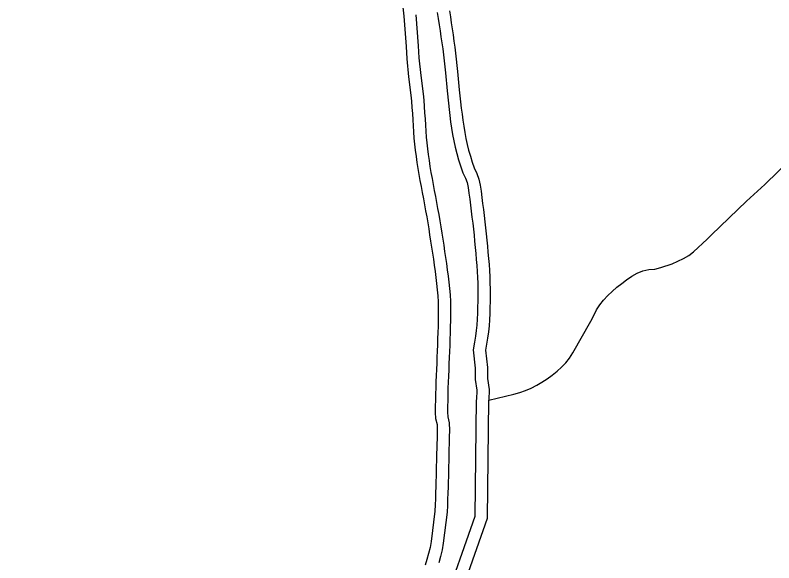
# Model space of a CAD drawing. Extents: x 1268485 to 1426702, y 514839 to 616766.
# Drawn here: x 1372959 to 1374987, y 568053 to 569517 of the extents above; entities that cross this region are included whole.
import ezdxf

# ---------------------------------------------------------------- set-up
doc = ezdxf.new("R2010")
doc.units = 0
for name, color, linetype in [('Old_Level_60', 7, 'Continuous'), ('Old_Level_61', 7, 'Continuous'), ('Old_Level_62', 7, 'Continuous')]:
    doc.layers.add(name, color=color, linetype=linetype)

msp = doc.modelspace()

# ---------------------------------------------------------------- linework, layer by layer
at = {"layer": 'Old_Level_60'}
for points in [[(1373992.29, 569563.484), (1373997.622, 569514.682), (1374003.876, 569433.071), (1374005.619, 569400.263), (1374010.745, 569352.024), (1374016.999, 569303.324), (1374018.537, 569286.971), (1374019.767, 569270.618), (1374020.792, 569254.266), (1374021.818, 569237.861), (1374022.843, 569221.457), (1374023.868, 569205.053), (1374025.099, 569188.7), (1374026.534, 569172.347), (1374028.379, 569156.046), (1374030.532, 569139.795), (1374032.891, 569123.596), (1374035.454, 569107.397), (1374038.222, 569091.249), (1374041.093, 569075.05), (1374044.066, 569058.953)], [(1374119.833, 569529.138), (1374122.293, 569512.887), (1374124.754, 569496.688), (1374127.215, 569480.438), (1374129.573, 569464.239), (1374131.931, 569447.988), (1374134.289, 569431.738), (1374136.442, 569415.487), (1374141.568, 569366.737), (1374146.182, 569317.883), (1374149.77, 569285.279), (1374151.616, 569268.927), (1374153.564, 569252.625), (1374155.614, 569236.323), (1374157.972, 569220.073), (1374160.535, 569203.874), (1374163.509, 569187.777), (1374166.995, 569171.783), (1374171.198, 569155.891), (1374175.812, 569140.102), (1374180.631, 569124.365), (1374185.757, 569108.832), (1374193.241, 569094.171), (1374198.47, 569078.689), (1374201.853, 569062.593), (1374204.212, 569046.343), (1374206.467, 569030.092), (1374208.62, 569013.842), (1374210.671, 568997.54), (1374212.619, 568981.239), (1374214.567, 568964.937), (1374216.412, 568948.635), (1374218.155, 568932.334), (1374219.796, 568915.98), (1374221.333, 568899.628), (1374222.871, 568883.326), (1374224.307, 568866.922), (1374225.64, 568850.569), (1374226.767, 568834.216), (1374227.69, 568817.812), (1374228.203, 568801.459), (1374228.51, 568785.055), (1374228.613, 568768.651), (1374228.408, 568752.196), (1374227.998, 568735.791), (1374227.485, 568719.387), (1374226.665, 568702.983), (1374225.64, 568686.579), (1374224.307, 568670.277), (1374221.846, 568654.026), (1374218.873, 568637.879), (1374216.31, 568621.628), (1374221.587, 568575.27), (1374221.587, 568545.695), (1374226.134, 568516.12), (1374224.828, 568488.386)], [(1374044.066, 569058.953), (1374047.039, 569042.805), (1374050.115, 569026.658), (1374053.088, 569010.509), (1374056.061, 568994.362), (1374059.035, 568978.214), (1374061.803, 568962.015), (1374064.366, 568945.816), (1374066.929, 568929.616), (1374069.492, 568913.417), (1374072.055, 568897.167), (1374074.516, 568880.968), (1374076.874, 568864.717), (1374079.232, 568848.467), (1374081.488, 568832.217), (1374083.538, 568815.915), (1374085.486, 568799.665), (1374087.332, 568783.363), (1374088.767, 568767.01), (1374089.69, 568750.658), (1374089.998, 568734.202), (1374089.998, 568717.798), (1374089.69, 568701.343), (1374089.382, 568684.938), (1374088.972, 568668.534), (1374088.357, 568652.181), (1374087.742, 568635.777), (1374087.127, 568619.373), (1374086.409, 568602.968), (1374085.794, 568586.564), (1374085.076, 568570.16), (1374084.359, 568553.756), (1374083.743, 568537.352), (1374083.128, 568520.999), (1374082.718, 568504.595), (1374082.308, 568488.139), (1374082.001, 568471.684), (1374082.103, 568455.228), (1374082.718, 568438.927), (1374086.717, 568423.394), (1374086.922, 568407.093), (1374086.717, 568390.689), (1374085.486, 568339.118), (1374083.231, 568257.046), (1374082.718, 568240.641), (1374082.206, 568224.289), (1374081.488, 568207.885), (1374080.668, 568191.531), (1374070.825, 568110.331), (1374068.057, 568094.132), (1374064.264, 568078.138), (1374059.752, 568062.4)], [(1371911.372, 566890.703), (1372081.9, 566981.704), (1372226.28, 567032.891), (1372640.094, 567094.316), (1373101.656, 567285.416), (1373628.283, 567555.134), (1373932.959, 567709.834), (1374130.771, 567914.584), (1374221.587, 568172.595), (1374224.828, 568488.386)], [(1374059.752, 568062.4), (1374055.036, 568046.662)]]:
    msp.add_lwpolyline(points, dxfattribs=at)
at = {"layer": 'Old_Level_61'}
for points in [[(1374030.294, 569517.717), (1374036.618, 569435.195), (1374038.335, 569402.868), (1374043.332, 569355.848), (1374049.611, 569306.95), (1374051.23, 569289.738), (1374052.498, 569272.875), (1374053.537, 569256.315), (1374054.562, 569239.908), (1374055.587, 569223.504), (1374056.599, 569207.307), (1374057.799, 569191.365), (1374059.181, 569175.627), (1374060.944, 569160.046), (1374063.029, 569144.313), (1374065.327, 569128.523), (1374067.826, 569112.732), (1374070.543, 569096.883), (1374073.377, 569080.892), (1374076.329, 569064.913)], [(1374087.395, 569524.218), (1374089.856, 569507.967), (1374092.316, 569491.768), (1374094.762, 569475.619), (1374097.105, 569459.52), (1374099.463, 569443.277), (1374101.791, 569427.228), (1374103.86, 569411.617), (1374108.921, 569363.479), (1374113.542, 569314.545), (1374117.164, 569281.645), (1374119.026, 569265.141), (1374120.999, 569248.632), (1374123.101, 569231.92), (1374125.534, 569215.153), (1374128.196, 569198.329), (1374131.341, 569181.302), (1374135.093, 569164.091), (1374139.588, 569147.094), (1374144.38, 569130.698), (1374149.364, 569114.42), (1374155.39, 569096.158), (1374162.927, 569081.395), (1374166.764, 569070.035), (1374169.534, 569056.857), (1374171.729, 569041.732), (1374173.957, 569025.682), (1374176.082, 569009.64), (1374178.106, 568993.547), (1374180.042, 568977.346), (1374181.978, 568961.145), (1374183.801, 568945.046), (1374185.521, 568928.953), (1374187.141, 568912.807), (1374188.669, 568896.551), (1374190.197, 568880.356), (1374191.615, 568864.16), (1374192.923, 568848.107), (1374194.022, 568832.167), (1374194.91, 568816.377), (1374195.404, 568800.637), (1374195.704, 568784.645), (1374195.803, 568768.752), (1374195.604, 568752.81), (1374195.202, 568736.714), (1374194.702, 568720.719), (1374193.907, 568704.825), (1374192.915, 568688.939), (1374191.699, 568674.074), (1374189.486, 568659.455), (1374186.53, 568643.406), (1374183.208, 568622.342), (1374188.779, 568573.409), (1374188.779, 568543.188), (1374193.208, 568514.382), (1374192.055, 568489.93)], [(1374076.332, 569064.894), (1374079.286, 569048.845), (1374082.362, 569032.698), (1374085.354, 569016.45), (1374088.328, 569000.303), (1374091.339, 568983.948), (1374094.177, 568967.342), (1374096.771, 568950.943), (1374099.334, 568934.744), (1374101.899, 568918.537), (1374104.478, 568902.187), (1374106.968, 568885.788), (1374109.342, 568869.429), (1374111.715, 568853.079), (1374114.013, 568836.519), (1374116.102, 568819.915), (1374118.074, 568803.463), (1374119.979, 568786.643), (1374121.494, 568769.369), (1374122.481, 568751.889), (1374122.806, 568734.509), (1374122.806, 568717.491), (1374122.493, 568700.728), (1374122.183, 568684.221), (1374121.765, 568667.507), (1374121.143, 568650.95), (1374120.527, 568634.547), (1374119.908, 568618.041), (1374119.19, 568601.636), (1374118.575, 568585.232), (1374117.853, 568568.726), (1374117.14, 568552.424), (1374116.529, 568536.121), (1374115.921, 568519.972), (1374115.517, 568503.777), (1374115.109, 568487.424), (1374114.81, 568471.48), (1374114.907, 568455.949), (1374115.37, 568443.69), (1374119.473, 568427.752), (1374119.733, 568407.094), (1374119.52, 568390.092), (1374118.284, 568338.277), (1374116.025, 568256.083), (1374115.51, 568239.615), (1374114.992, 568223.058), (1374114.26, 568206.346), (1374113.377, 568188.732), (1374103.299, 568105.591), (1374100.221, 568087.576), (1374096.011, 568069.827), (1374091.29, 568053.36)], [(1371886.958, 566914.862), (1372068.621, 567011.805), (1372218.316, 567064.877), (1372631.278, 567126.175), (1373087.88, 567315.222), (1373613.378, 567584.362), (1373913.192, 567736.592), (1374102.201, 567932.231), (1374188.836, 568178.364), (1374192.021, 568488.722)]]:
    msp.add_lwpolyline(points, dxfattribs=at)
at = {"layer": 'Old_Level_62'}
msp.add_lwpolyline([(1374224.828, 568488.386), (1374291.871, 568504.39), (1374307.66, 568508.747), (1374323.244, 568513.72), (1374338.316, 568520.077), (1374352.977, 568527.714), (1374367.023, 568536.327), (1374380.659, 568545.451), (1374394.09, 568555.038), (1374407.316, 568565.136), (1374419.721, 568576.004), (1374430.999, 568587.744), (1374440.944, 568600.559), (1374449.659, 568614.401), (1374497.846, 568699.6), (1374505.331, 568714.363), (1374512.815, 568729.127), (1374521.325, 568743.122), (1374531.68, 568755.579), (1374542.958, 568767.42), (1374554.953, 568778.801), (1374567.461, 568789.668), (1374580.175, 568800.126), (1374593.195, 568810.123), (1374606.831, 568819.298), (1374621.493, 568827.142), (1374636.564, 568833.499), (1374652.455, 568836.985), (1374669.065, 568838.01), (1374684.649, 568842.316), (1374715.099, 568852.774), (1374730.17, 568859.335), (1374744.934, 568866.665), (1374759.083, 568874.97), (1374772.206, 568884.813), (1374784.406, 568895.834), (1374796.299, 568907.061), (1374808.192, 568918.39), (1374819.983, 568929.821), (1374913.999, 569020.199), (1374962.187, 569064.285), (1375032.725, 569132.926)], dxfattribs=at)

doc.saveas('drawing.dxf')
